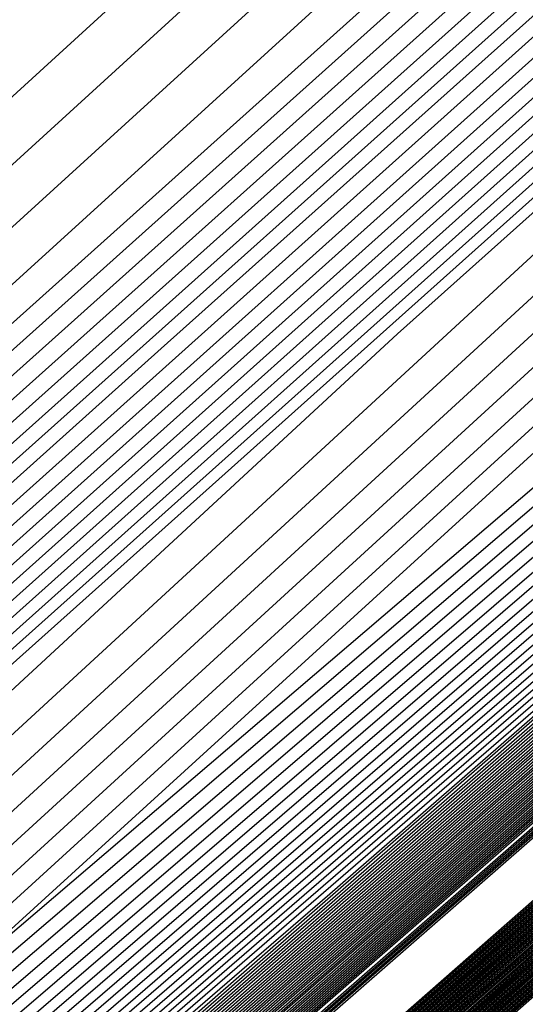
# Model space of a CAD drawing. Extents: x 3249832 to 3255657, y 13789405 to 13793316.
# Tile 901 of 1056: x 3253210.727 to 3253210.991, y 13791259.738 to 13791260.251. Entities that reach past the tile are written whole.
import ezdxf

# ---------------------------------------------------------------- set-up
doc = ezdxf.new("R2010")
doc.units = 0
doc.header["$LTSCALE"] = 100
doc.header["$MEASUREMENT"] = 0
for name, color, linetype in [('GRATIO_03231_CON', 1, 'CONTINUOUS'), ('GRATIO_0323_ICON', 1, 'CONTINUOUS'), ('TARGETS_EAST', 7, 'CONTINUOUS')]:
    doc.layers.add(name, color=color, linetype=linetype)

# ---------------------------------------------------------------- blocks, each defined once
blk = doc.blocks.new('Gratio_032316_contours')
at = {"layer": 'GRATIO_03231_CON', "color": 1, "linetype": 'Continuous', "flags": 128}
for points in [[(3253179.55027, 13791232.39503), (3253186.87441, 13791238.77001), (3253201.4775, 13791251.51898), (3253219.20823, 13791267.00714), (3253234.45763, 13791280.32933), (3253243.00028, 13791287.79153), (3253246.14511, 13791290.5444), (3253246.5846, 13791290.94974), (3253247.02187, 13791291.379), (3253250.20254, 13791294.24212), (3253258.88285, 13791301.95866), (3253274.44262, 13791315.73867), (3253292.7559, 13791331.95413), (3253308.32028, 13791345.76753)], [(3253180.16544, 13791232.93802), (3253187.28488, 13791239.13155), (3253201.72516, 13791251.73678), (3253219.33902, 13791267.12228), (3253234.51314, 13791280.37862), (3253243.01644, 13791287.80647), (3253246.14668, 13791290.54676), (3253246.58389, 13791290.95054), (3253247.01645, 13791291.37639), (3253250.16633, 13791294.21318), (3253258.7639, 13791301.85732), (3253274.17605, 13791315.50724), (3253292.31584, 13791331.56933), (3253307.73285, 13791345.25198)], [(3253180.78061, 13791233.481), (3253187.69534, 13791239.49309), (3253201.97282, 13791251.95458), (3253219.46981, 13791267.23741), (3253234.56866, 13791280.42791), (3253243.03259, 13791287.8214), (3253246.14825, 13791290.54912), (3253246.58317, 13791290.95133), (3253247.01103, 13791291.37378), (3253250.13013, 13791294.18424), (3253258.64495, 13791301.75599), (3253273.90947, 13791315.27582), (3253291.87577, 13791331.18453), (3253307.14542, 13791344.73643)], [(3253181.39578, 13791234.02399), (3253188.1058, 13791239.85463), (3253202.22048, 13791252.17237), (3253219.6006, 13791267.35254), (3253234.62418, 13791280.4772), (3253243.04874, 13791287.83633), (3253246.14982, 13791290.55149), (3253246.58246, 13791290.95213), (3253247.00561, 13791291.37117), (3253250.09393, 13791294.15529), (3253258.526, 13791301.65465), (3253273.6429, 13791315.0444), (3253291.4357, 13791330.79973), (3253306.55799, 13791344.22088)], [(3253182.62612, 13791235.10996), (3253188.92672, 13791240.5777), (3253202.71581, 13791252.60797), (3253219.86218, 13791267.58281), (3253234.73522, 13791280.57579), (3253243.08105, 13791287.8662), (3253246.15297, 13791290.55621), (3253246.58103, 13791290.95372), (3253246.99477, 13791291.36594), (3253250.02153, 13791294.09741), (3253258.2881, 13791301.45198), (3253273.10975, 13791314.58156), (3253290.55557, 13791330.03014), (3253305.38313, 13791343.18978)], [(3253183.24129, 13791235.65295), (3253189.33718, 13791240.93924), (3253202.96347, 13791252.82577), (3253219.99297, 13791267.69794), (3253234.79073, 13791280.62508), (3253243.0972, 13791287.88113), (3253246.15454, 13791290.55858), (3253246.58032, 13791290.95452), (3253246.98935, 13791291.36333), (3253249.98532, 13791294.06847), (3253258.16915, 13791301.35065), (3253272.84317, 13791314.35013), (3253290.11551, 13791329.64534), (3253304.7957, 13791342.67423)], [(3253189.74764, 13791241.30078), (3253203.21113, 13791253.04357), (3253220.12376, 13791267.81308), (3253234.84625, 13791280.67437), (3253243.11336, 13791287.89607), (3253246.15611, 13791290.56094), (3253246.57961, 13791290.95531), (3253246.98393, 13791291.36072), (3253249.94912, 13791294.03953), (3253258.05019, 13791301.24931), (3253272.5766, 13791314.11871), (3253289.67544, 13791329.26055), (3253304.20827, 13791342.15868)], [(3253190.1581, 13791241.66232), (3253203.45879, 13791253.26136), (3253220.25455, 13791267.92821), (3253234.90177, 13791280.72366), (3253243.12951, 13791287.911), (3253246.15768, 13791290.5633), (3253246.57889, 13791290.95611), (3253246.97851, 13791291.35811), (3253249.91292, 13791294.01058), (3253257.93124, 13791301.14798), (3253272.31002, 13791313.88729), (3253289.23538, 13791328.87575), (3253303.62084, 13791341.64313)], [(3253190.97902, 13791242.38539), (3253203.95411, 13791253.69696), (3253220.51613, 13791268.15847), (3253235.01281, 13791280.82224), (3253243.16182, 13791287.94087), (3253246.16082, 13791290.56803), (3253246.57747, 13791290.9577), (3253246.96767, 13791291.35288), (3253249.84051, 13791293.9527), (3253257.69334, 13791300.94531), (3253271.77687, 13791313.42445), (3253288.35525, 13791328.10615), (3253302.44598, 13791340.61203)], [(3253191.38948, 13791242.74693), (3253204.20177, 13791253.91476), (3253220.64692, 13791268.27361), (3253235.06832, 13791280.87154), (3253243.17797, 13791287.9558), (3253246.1624, 13791290.57039), (3253246.57675, 13791290.9585), (3253246.96225, 13791291.35027), (3253249.80431, 13791293.92376), (3253257.57439, 13791300.84397), (3253271.51029, 13791313.19303), (3253287.91518, 13791327.72135), (3253301.85855, 13791340.09648)], [(3253191.79994, 13791243.10847), (3253204.44943, 13791254.13256), (3253220.77772, 13791268.38874), (3253235.12384, 13791280.92083), (3253243.19412, 13791287.97073), (3253246.16397, 13791290.57276), (3253246.57604, 13791290.95929), (3253246.95683, 13791291.34766), (3253249.76811, 13791293.89481), (3253257.45544, 13791300.74264), (3253271.24372, 13791312.9616), (3253287.47511, 13791327.33655), (3253301.27112, 13791339.58093)], [(3253192.2104, 13791243.47001), (3253204.69709, 13791254.35035), (3253220.90851, 13791268.50387), (3253235.17936, 13791280.97012), (3253243.21028, 13791287.98567), (3253246.16554, 13791290.57512), (3253246.57533, 13791290.96009), (3253246.95142, 13791291.34505), (3253249.73191, 13791293.86587), (3253257.33649, 13791300.6413), (3253270.97714, 13791312.73018), (3253287.03505, 13791326.95176), (3253300.68369, 13791339.06538)], [(3253193.03132, 13791244.19308), (3253205.19242, 13791254.78595), (3253221.17009, 13791268.73414), (3253235.29039, 13791281.0687), (3253243.24258, 13791288.01553), (3253246.16868, 13791290.57985), (3253246.5739, 13791290.96168), (3253246.94058, 13791291.33982), (3253249.6595, 13791293.80799), (3253257.09858, 13791300.43863), (3253270.44399, 13791312.26734), (3253286.15492, 13791326.18216), (3253299.50883, 13791338.03428)], [(3253193.44178, 13791244.55462), (3253205.44008, 13791255.00375), (3253221.30088, 13791268.84927), (3253235.34591, 13791281.11799), (3253243.25874, 13791288.03047), (3253246.17025, 13791290.58221), (3253246.57319, 13791290.96248), (3253246.93516, 13791291.33721), (3253249.6233, 13791293.77904), (3253256.97963, 13791300.3373), (3253270.17741, 13791312.03592), (3253285.71485, 13791325.79737), (3253298.92139, 13791337.51873)], [(3253193.85224, 13791244.91616), (3253205.68774, 13791255.22155), (3253221.43167, 13791268.9644), (3253235.40143, 13791281.16728), (3253243.27489, 13791288.0454), (3253246.17182, 13791290.58457), (3253246.57247, 13791290.96327), (3253246.92974, 13791291.3346), (3253249.5871, 13791293.7501), (3253256.86068, 13791300.23596), (3253269.91084, 13791311.8045), (3253285.27479, 13791325.41257), (3253298.33396, 13791337.00318)], [(3253194.2627, 13791245.2777), (3253205.9354, 13791255.43934), (3253221.56246, 13791269.07954), (3253235.45695, 13791281.21658), (3253243.29104, 13791288.06033), (3253246.17339, 13791290.58694), (3253246.57176, 13791290.96407), (3253246.92432, 13791291.33198), (3253249.55089, 13791293.72116), (3253256.74173, 13791300.13463), (3253269.64426, 13791311.57307), (3253284.83472, 13791325.02777), (3253297.74653, 13791336.48763)], [(3253195.08362, 13791246.00077), (3253206.43072, 13791255.87494), (3253221.82404, 13791269.3098), (3253235.56798, 13791281.31516), (3253243.32335, 13791288.0902), (3253246.17654, 13791290.59166), (3253246.57033, 13791290.96566), (3253246.91348, 13791291.32676), (3253249.47849, 13791293.66327), (3253256.50383, 13791299.93196), (3253269.11111, 13791311.11023), (3253283.95459, 13791324.25817), (3253296.57167, 13791335.45653)], [(3253195.49408, 13791246.36231), (3253206.67838, 13791256.09274), (3253221.95483, 13791269.42494), (3253235.6235, 13791281.36445), (3253243.3395, 13791288.10513), (3253246.17811, 13791290.59402), (3253246.56962, 13791290.96646), (3253246.90806, 13791291.32415), (3253249.44229, 13791293.63433), (3253256.38488, 13791299.83062), (3253268.84454, 13791310.87881), (3253283.51452, 13791323.87338), (3253295.98424, 13791334.94098)], [(3253195.90454, 13791246.72385), (3253206.92604, 13791256.31054), (3253222.08562, 13791269.54007), (3253235.67902, 13791281.41374), (3253243.35566, 13791288.12007), (3253246.17968, 13791290.59639), (3253246.56891, 13791290.96725), (3253246.90264, 13791291.32154), (3253249.40609, 13791293.60539), (3253256.26593, 13791299.72929), (3253268.57796, 13791310.64739), (3253283.07446, 13791323.48858), (3253295.39681, 13791334.42543)], [(3253196.31501, 13791247.08539), (3253207.1737, 13791256.52833), (3253222.21641, 13791269.6552), (3253235.73454, 13791281.46303), (3253243.37181, 13791288.135), (3253246.18125, 13791290.59875), (3253246.56819, 13791290.96805), (3253246.89722, 13791291.31892), (3253249.36988, 13791293.57645), (3253256.14697, 13791299.62795), (3253268.31138, 13791310.41597), (3253282.63439, 13791323.10378), (3253294.80938, 13791333.90988)], [(3253197.13593, 13791247.80846), (3253207.66903, 13791256.96393), (3253222.47799, 13791269.88547), (3253235.84557, 13791281.56162), (3253243.40412, 13791288.16487), (3253246.18439, 13791290.60348), (3253246.56677, 13791290.96964), (3253246.88638, 13791291.3137), (3253249.29748, 13791293.51856), (3253255.90907, 13791299.42528), (3253267.77823, 13791309.95312), (3253281.75426, 13791322.33419), (3253293.63452, 13791332.87878)], [(3253197.54639, 13791248.17), (3253207.91669, 13791257.18173), (3253222.60878, 13791270.0006), (3253235.90109, 13791281.61091), (3253243.42027, 13791288.1798), (3253246.18596, 13791290.60584), (3253246.56605, 13791290.97044), (3253246.88096, 13791291.31109), (3253249.26128, 13791293.48962), (3253255.79012, 13791299.32395), (3253267.51166, 13791309.7217), (3253281.31419, 13791321.94939), (3253293.04709, 13791332.36323), (3253299.24948, 13791337.92415)], [(3253197.95685, 13791248.53154), (3253208.16435, 13791257.39953), (3253222.73957, 13791270.11573), (3253235.95661, 13791281.6602), (3253243.43643, 13791288.19473), (3253246.18754, 13791290.6082), (3253246.56534, 13791290.97123), (3253246.87554, 13791291.30847), (3253249.22507, 13791293.46068), (3253255.67117, 13791299.22261), (3253267.24508, 13791309.49028), (3253280.87413, 13791321.56459), (3253292.45966, 13791331.84768), (3253298.58416, 13791337.33876)], [(3253198.36731, 13791248.89308), (3253208.41201, 13791257.61732), (3253222.87037, 13791270.23087), (3253236.01213, 13791281.70949), (3253243.45258, 13791288.20967), (3253246.18911, 13791290.61057), (3253246.56463, 13791290.97203), (3253246.87012, 13791291.30586), (3253249.18887, 13791293.43173), (3253255.55222, 13791299.12128), (3253266.9785, 13791309.25886), (3253280.43407, 13791321.17979), (3253291.87223, 13791331.33213), (3253297.91884, 13791336.75338)], [(3253199.18823, 13791249.61615), (3253208.90733, 13791258.05292), (3253223.13195, 13791270.46113), (3253236.12316, 13791281.80807), (3253243.48489, 13791288.23953), (3253246.19225, 13791290.61529), (3253246.5632, 13791290.97362), (3253246.85928, 13791291.30064), (3253249.11647, 13791293.37385), (3253255.31432, 13791298.91861), (3253266.44535, 13791308.79601), (3253279.55394, 13791320.4102), (3253290.69737, 13791330.30103), (3253296.5882, 13791335.58261)], [(3253296.5599, 13791335.66587), (3253290.6012, 13791330.53597), (3253279.36346, 13791320.75917), (3253266.14871, 13791309.22624), (3253254.92163, 13791299.40902), (3253254.92163, 13791299.40903), (3253248.65441, 13791293.91375), (3253246.34916, 13791291.88397), (3253246.0155, 13791291.59761), (3253245.79411, 13791291.43804), (3253244.34991, 13791290.21048), (3253240.47889, 13791286.82562), (3253233.5827, 13791280.7338), (3253225.48551, 13791273.54393), (3253218.61718, 13791267.40458), (3253214.61676, 13791263.76863), (3253211.96021, 13791261.30613), (3253208.3327, 13791257.99143), (3253202.5569, 13791252.79662), (3253198.00539, 13791248.68464)], [(3253199.59869, 13791249.97769), (3253209.15499, 13791258.27072), (3253223.26274, 13791270.57626), (3253236.17868, 13791281.85736), (3253243.50104, 13791288.25447), (3253246.19382, 13791290.61766), (3253246.56249, 13791290.97442), (3253246.85386, 13791291.29803), (3253249.08026, 13791293.34491), (3253255.19536, 13791298.81727), (3253266.17878, 13791308.56459), (3253279.11387, 13791320.0254), (3253290.10994, 13791329.78548), (3253295.92288, 13791334.99723)], [(3253295.89496, 13791335.07939), (3253290.01504, 13791330.01731), (3253278.92589, 13791320.36978), (3253265.8859, 13791308.9893), (3253254.80734, 13791299.30179), (3253254.80734, 13791299.30179), (3253248.62314, 13791293.87896), (3253246.34863, 13791291.87568), (3253246.01981, 13791291.5926), (3253245.80618, 13791291.43822), (3253244.41135, 13791290.25247), (3253240.67251, 13791286.98316), (3253234.01176, 13791281.09932), (3253226.19103, 13791274.15492), (3253219.55719, 13791268.22518), (3253215.68228, 13791264.70352), (3253213.03896, 13791262.25615), (3253209.32502, 13791258.8675), (3253203.38128, 13791253.52494), (3253198.62056, 13791249.22763)], [(3253200.00915, 13791250.33923), (3253209.40265, 13791258.48852), (3253223.39353, 13791270.6914), (3253236.2342, 13791281.90666), (3253243.51719, 13791288.2694), (3253246.19539, 13791290.62002), (3253246.56177, 13791290.97521), (3253246.84844, 13791291.29541), (3253249.04406, 13791293.31596), (3253255.07641, 13791298.71594), (3253265.9122, 13791308.33317), (3253278.6738, 13791319.6406), (3253289.52251, 13791329.26993), (3253295.25756, 13791334.41184)], [(3253295.23001, 13791334.4929), (3253289.42888, 13791329.49866), (3253278.48833, 13791319.98039), (3253265.62309, 13791308.75236), (3253254.69306, 13791299.19455), (3253254.69306, 13791299.19455), (3253248.59186, 13791293.84417), (3253246.34811, 13791291.86739), (3253246.02412, 13791291.58759), (3253245.81824, 13791291.43839), (3253244.4728, 13791290.29446), (3253240.86613, 13791287.1407), (3253234.44083, 13791281.46484), (3253226.89654, 13791274.76592), (3253220.4972, 13791269.04579), (3253216.7478, 13791265.63841), (3253214.1177, 13791263.20617), (3253210.31733, 13791259.74356), (3253204.20565, 13791254.25325), (3253199.23573, 13791249.77062)], [(3253200.41961, 13791250.70077), (3253209.65031, 13791258.70631), (3253223.52432, 13791270.80653), (3253236.28972, 13791281.95595), (3253243.53335, 13791288.28434), (3253246.19696, 13791290.62238), (3253246.56106, 13791290.97601), (3253246.84302, 13791291.2928), (3253249.00786, 13791293.28702), (3253254.95746, 13791298.6146), (3253265.64563, 13791308.10175), (3253278.23374, 13791319.25581), (3253288.93508, 13791328.75438), (3253294.59224, 13791333.82646)], [(3253294.56507, 13791333.90642), (3253288.84272, 13791328.98), (3253278.05076, 13791319.591), (3253265.36028, 13791308.51542), (3253254.57877, 13791299.08731), (3253254.57877, 13791299.08731), (3253248.56059, 13791293.80939), (3253246.34758, 13791291.8591), (3253246.02843, 13791291.58257), (3253245.83031, 13791291.43857), (3253244.53425, 13791290.33645), (3253241.05975, 13791287.29824), (3253234.86989, 13791281.83037), (3253227.60205, 13791275.37691), (3253221.43721, 13791269.86639), (3253217.81332, 13791266.5733), (3253215.19645, 13791264.15619), (3253211.30965, 13791260.61962), (3253205.03003, 13791254.98156), (3253199.8509, 13791250.3136)], [(3253201.24053, 13791251.42384), (3253210.14563, 13791259.14191), (3253223.7859, 13791271.0368), (3253236.40075, 13791282.05453), (3253243.56565, 13791288.3142), (3253246.20011, 13791290.62711), (3253246.55963, 13791290.9776), (3253246.83219, 13791291.28758), (3253248.93546, 13791293.22914), (3253254.71956, 13791298.41193), (3253265.11248, 13791307.63891), (3253277.35361, 13791318.48621), (3253287.76022, 13791327.72328), (3253293.2616, 13791332.65569)], [(3253293.23517, 13791332.73345), (3253287.67041, 13791327.94269), (3253277.17563, 13791318.81222), (3253264.83466, 13791308.04155), (3253254.35019, 13791298.87283), (3253254.35019, 13791298.87283), (3253248.49805, 13791293.73981), (3253246.34653, 13791291.84252), (3253246.03705, 13791291.57255), (3253245.85444, 13791291.43892), (3253244.65714, 13791290.42044), (3253241.44699, 13791287.61333), (3253235.72802, 13791282.56142), (3253229.01308, 13791276.59891), (3253223.31722, 13791271.50759), (3253219.94436, 13791268.44307), (3253217.35394, 13791266.05623), (3253213.29428, 13791262.37175), (3253206.67878, 13791256.43818), (3253201.08124, 13791251.39958)], [(3253201.65099, 13791251.78538), (3253210.3933, 13791259.35971), (3253223.91669, 13791271.15193), (3253236.45627, 13791282.10382), (3253243.58181, 13791288.32914), (3253246.20168, 13791290.62947), (3253246.55892, 13791290.9784), (3253246.82677, 13791291.28496), (3253248.89925, 13791293.20019), (3253254.60061, 13791298.3106), (3253264.8459, 13791307.40749), (3253276.91354, 13791318.10141), (3253287.17279, 13791327.20773)], [(3253287.08425, 13791327.42403), (3253276.73806, 13791318.42283), (3253264.57185, 13791307.80461), (3253254.2359, 13791298.76559), (3253254.2359, 13791298.76559), (3253248.46678, 13791293.70503), (3253246.346, 13791291.83423), (3253246.04136, 13791291.56753), (3253245.86651, 13791291.4391), (3253244.71859, 13791290.46243), (3253241.64061, 13791287.77087), (3253236.15708, 13791282.92694), (3253229.71859, 13791277.2099), (3253224.25723, 13791272.32819), (3253221.00988, 13791269.37796), (3253218.43269, 13791267.00625), (3253214.2866, 13791263.24781), (3253207.50316, 13791257.1665), (3253201.69641, 13791251.94257)], [(3253215.27891, 13791264.12388), (3253208.32754, 13791257.89481), (3253202.31158, 13791252.48555), (3253202.06145, 13791252.14692), (3253210.64096, 13791259.57751), (3253224.04748, 13791271.26706)], [(3253216.27123, 13791264.99994), (3253209.15191, 13791258.62312), (3253202.92675, 13791253.02854), (3253202.47191, 13791252.50846), (3253210.88862, 13791259.7953), (3253224.17827, 13791271.38219)], [(3253218.25586, 13791266.75207), (3253210.80067, 13791260.07975), (3253204.15709, 13791254.11451), (3253203.29283, 13791253.23153), (3253211.38394, 13791260.2309), (3253224.43985, 13791271.61246)], [(3253219.24818, 13791267.62813), (3253211.62504, 13791260.80806), (3253204.77226, 13791254.6575), (3253203.70329, 13791253.59307), (3253211.6316, 13791260.4487), (3253224.57064, 13791271.72759)], [(3253220.24049, 13791268.50419), (3253212.44942, 13791261.53637), (3253205.38743, 13791255.20049), (3253204.11375, 13791253.95461), (3253211.87926, 13791260.6665), (3253224.70143, 13791271.84272)], [(3253221.23281, 13791269.38026), (3253213.2738, 13791262.26468), (3253206.0026, 13791255.74348), (3253204.52421, 13791254.31615), (3253212.12692, 13791260.88429), (3253224.83222, 13791271.95786)], [(3253223.21744, 13791271.13238), (3253214.92255, 13791263.72131), (3253207.23294, 13791256.82945), (3253205.34514, 13791255.03922), (3253212.62225, 13791261.31989), (3253225.0938, 13791272.18812)], [(3253215.74693, 13791264.44962), (3253207.84811, 13791257.37244), (3253205.7556, 13791255.40076), (3253212.86991, 13791261.53769), (3253225.22459, 13791272.30326)], [(3253216.57131, 13791265.17793), (3253208.46329, 13791257.91542), (3253206.16606, 13791255.7623), (3253213.11757, 13791261.75549), (3253225.35538, 13791272.41839)], [(3253217.39568, 13791265.90624), (3253209.07846, 13791258.45841), (3253206.57652, 13791256.12384), (3253213.36523, 13791261.97329), (3253225.48617, 13791272.53352)], [(3253219.04444, 13791267.36287), (3253210.3088, 13791259.54439), (3253207.39744, 13791256.84691), (3253213.86055, 13791262.40888), (3253225.74775, 13791272.76379)], [(3253219.86882, 13791268.09118), (3253210.92397, 13791260.08737), (3253207.8079, 13791257.20845), (3253214.10821, 13791262.62668), (3253225.87854, 13791272.87892)], [(3253220.69319, 13791268.81949), (3253211.53914, 13791260.63036), (3253208.21836, 13791257.56999), (3253214.35587, 13791262.84448), (3253226.00933, 13791272.99405)], [(3253221.51757, 13791269.54781), (3253212.15431, 13791261.17335), (3253208.62882, 13791257.93153), (3253214.60353, 13791263.06227), (3253226.14013, 13791273.10919)], [(3253223.16632, 13791271.00443), (3253213.38465, 13791262.25932), (3253209.44974, 13791258.6546), (3253215.09886, 13791263.49787), (3253226.40171, 13791273.33945)], [(3253223.9907, 13791271.73274), (3253213.99982, 13791262.80231), (3253209.8602, 13791259.01614), (3253215.34652, 13791263.71567), (3253226.5325, 13791273.45458)], [(3253224.81508, 13791272.46105), (3253214.61499, 13791263.3453), (3253210.27066, 13791259.37768), (3253215.59418, 13791263.93347)], [(3253215.23016, 13791263.88828), (3253210.68112, 13791259.73922), (3253215.84184, 13791264.15127)]]:
    blk.add_lwpolyline(points, dxfattribs=at)
at = {"layer": 'GRATIO_03231_CON', "color": 5, "linetype": 'Continuous', "flags": 128}
for points in [[(3253178.31993, 13791231.30905), (3253186.05349, 13791238.04694), (3253200.98218, 13791251.08338), (3253218.94665, 13791266.77688), (3253234.34659, 13791280.23075), (3253242.96798, 13791287.76167), (3253246.14197, 13791290.53967), (3253246.58603, 13791290.94815), (3253247.02107, 13791291.37394), (3253250.18182, 13791294.2177), (3253258.80647, 13791301.88356), (3253274.26937, 13791315.56557), (3253292.48955, 13791331.61762), (3253308.02221, 13791345.18354)], [(3253177.70476, 13791230.76607), (3253185.64303, 13791237.6854), (3253200.73452, 13791250.86558), (3253218.81586, 13791266.66175), (3253234.29107, 13791280.18146), (3253242.95182, 13791287.74673), (3253246.1404, 13791290.53731), (3253246.58674, 13791290.94735), (3253247.01436, 13791291.36584), (3253250.12102, 13791294.16091), (3253258.59804, 13791301.69555), (3253273.79626, 13791315.14336), (3253291.70456, 13791330.92064), (3253306.97134, 13791344.25434)], [(3253177.08958, 13791230.22308), (3253185.23257, 13791237.32386), (3253200.48686, 13791250.64779), (3253218.68507, 13791266.54661), (3253234.23556, 13791280.13216), (3253242.93567, 13791287.7318), (3253246.13883, 13791290.53495), (3253246.58745, 13791290.94656), (3253247.00766, 13791291.35773), (3253250.06022, 13791294.10413), (3253258.38961, 13791301.50754), (3253273.32314, 13791314.72115), (3253290.91956, 13791330.22366), (3253305.92046, 13791343.32515)], [(3253176.47441, 13791229.68009), (3253184.82211, 13791236.96232), (3253200.23919, 13791250.42999), (3253218.55428, 13791266.43148), (3253234.18004, 13791280.08287), (3253242.91952, 13791287.71687), (3253246.13725, 13791290.53258), (3253246.58817, 13791290.94576), (3253247.00095, 13791291.34963), (3253249.99942, 13791294.04734), (3253258.18118, 13791301.31953), (3253272.85003, 13791314.29894), (3253290.13456, 13791329.52668), (3253304.86958, 13791342.39595)], [(3253175.24407, 13791228.59412), (3253184.00119, 13791236.23925), (3253199.74387, 13791249.99439), (3253218.2927, 13791266.20121), (3253234.069, 13791279.98429), (3253242.88721, 13791287.687), (3253246.13411, 13791290.52786), (3253246.58959, 13791290.94417), (3253246.98754, 13791291.33342), (3253249.87782, 13791293.93376), (3253257.76432, 13791300.94351), (3253271.9038, 13791313.45451), (3253288.56457, 13791328.13272), (3253302.76783, 13791340.53756)], [(3253196.57706, 13791247.03615), (3253203.47105, 13791253.1938), (3253218.75951, 13791266.60126), (3253234.06971, 13791279.98413), (3253242.88772, 13791287.68662), (3253246.13462, 13791290.52731), (3253246.59031, 13791290.94338), (3253246.98083, 13791291.32532), (3253249.81702, 13791293.87697), (3253257.55589, 13791300.7555), (3253271.43068, 13791313.0323), (3253287.77957, 13791327.43574), (3253301.71695, 13791339.60837)], [(3253196.71057, 13791247.15254), (3253203.58621, 13791253.29381), (3253218.83398, 13791266.66558), (3253234.10345, 13791280.01283), (3253242.89801, 13791287.6948), (3253246.13636, 13791290.52784), (3253246.59102, 13791290.94258), (3253246.97413, 13791291.31721), (3253249.75622, 13791293.82018), (3253257.34746, 13791300.56749), (3253270.95757, 13791312.61009), (3253286.99457, 13791326.73875), (3253300.66608, 13791338.67918)], [(3253196.84408, 13791247.26894), (3253203.70137, 13791253.39382), (3253218.90845, 13791266.7299), (3253234.13718, 13791280.04153), (3253242.9083, 13791287.70297), (3253246.13809, 13791290.52836), (3253246.59174, 13791290.94178), (3253246.96742, 13791291.30911), (3253249.69542, 13791293.76339), (3253257.13903, 13791300.37948), (3253270.48445, 13791312.18788), (3253286.20957, 13791326.04177), (3253299.6152, 13791337.74998)], [(3253197.11109, 13791247.50174), (3253203.93169, 13791253.59384), (3253219.0574, 13791266.85855), (3253234.20465, 13791280.09892), (3253242.92888, 13791287.71932), (3253246.14156, 13791290.52941), (3253246.59316, 13791290.94019), (3253246.95401, 13791291.2929), (3253249.57383, 13791293.64981), (3253256.72217, 13791300.00346), (3253269.53822, 13791311.34346), (3253284.63958, 13791324.64781), (3253297.51345, 13791335.89159)], [(3253197.2446, 13791247.61813), (3253204.04685, 13791253.69384), (3253219.13187, 13791266.92287), (3253234.23839, 13791280.12762), (3253242.93918, 13791287.72749), (3253246.1433, 13791290.52994), (3253246.59388, 13791290.9394), (3253246.9473, 13791291.28479), (3253249.51303, 13791293.59302), (3253256.51374, 13791299.81545), (3253269.06511, 13791310.92125), (3253283.85458, 13791323.95083), (3253296.46257, 13791334.9624)], [(3253197.37811, 13791247.73453), (3253204.16201, 13791253.79385), (3253219.20635, 13791266.98719), (3253234.27212, 13791280.15631), (3253242.94947, 13791287.73567), (3253246.14503, 13791290.53046), (3253246.59459, 13791290.9386), (3253246.9406, 13791291.27669), (3253249.45223, 13791293.53623), (3253256.30531, 13791299.62744), (3253268.59199, 13791310.49904), (3253283.06958, 13791323.25385), (3253295.41169, 13791334.0332)], [(3253197.51162, 13791247.85093), (3253204.27717, 13791253.89386), (3253219.28082, 13791267.05151), (3253234.30586, 13791280.18501), (3253242.95976, 13791287.74384), (3253246.14676, 13791290.53099), (3253246.5953, 13791290.9378), (3253246.93389, 13791291.26859), (3253249.39143, 13791293.47944), (3253256.09688, 13791299.43942), (3253268.11888, 13791310.07683), (3253282.28459, 13791322.55687), (3253294.36082, 13791333.10401)], [(3253197.77863, 13791248.08372), (3253204.50749, 13791254.09388), (3253219.42977, 13791267.18016), (3253234.37333, 13791280.2424), (3253242.98034, 13791287.76019), (3253246.15023, 13791290.53204), (3253246.59673, 13791290.93621), (3253246.92048, 13791291.25238), (3253249.26983, 13791293.36586), (3253255.68002, 13791299.0634), (3253267.17265, 13791309.2324), (3253280.71459, 13791321.16291), (3253292.25906, 13791331.24562), (3253298.86322, 13791336.86351)], [(3253197.91214, 13791248.20012), (3253204.62265, 13791254.19388), (3253219.50424, 13791267.24448), (3253234.40706, 13791280.2711), (3253242.99064, 13791287.76837), (3253246.15197, 13791290.53257), (3253246.59744, 13791290.93542), (3253246.91378, 13791291.24427), (3253249.20903, 13791293.30907), (3253255.47159, 13791298.87539), (3253266.69953, 13791308.81019), (3253279.9296, 13791320.46593), (3253291.20819, 13791330.31643), (3253297.66843, 13791335.81202)], [(3253198.04565, 13791248.31651), (3253204.73781, 13791254.29389), (3253219.57872, 13791267.3088), (3253234.4408, 13791280.2998), (3253243.00093, 13791287.77654), (3253246.1537, 13791290.53309), (3253246.59816, 13791290.93462), (3253246.90707, 13791291.23617), (3253249.14823, 13791293.25228), (3253255.26316, 13791298.68738), (3253266.22642, 13791308.38798), (3253279.1446, 13791319.76895), (3253290.15731, 13791329.38723), (3253296.47364, 13791334.76054)], [(3253198.17916, 13791248.43291), (3253204.85297, 13791254.3939), (3253219.65319, 13791267.37312), (3253234.47453, 13791280.32849), (3253243.01122, 13791287.78471), (3253246.15544, 13791290.53362), (3253246.59887, 13791290.93382), (3253246.90036, 13791291.22806), (3253249.08743, 13791293.19549), (3253255.05473, 13791298.49937), (3253265.7533, 13791307.96577), (3253278.3596, 13791319.07197), (3253289.10643, 13791328.45804), (3253295.27885, 13791333.70905)], [(3253198.44617, 13791248.6657), (3253205.08329, 13791254.59392), (3253219.80214, 13791267.50177), (3253234.542, 13791280.38589), (3253243.0318, 13791287.80106), (3253246.15891, 13791290.53467), (3253246.6003, 13791290.93223), (3253246.88695, 13791291.21186), (3253248.96583, 13791293.08191), (3253254.63787, 13791298.12335), (3253264.80707, 13791307.12135), (3253276.7896, 13791317.678), (3253287.00468, 13791326.59965), (3253292.88927, 13791331.60608), (3253295.95133, 13791334.07094)], [(3253198.57968, 13791248.7821), (3253205.19845, 13791254.69392), (3253219.87661, 13791267.56609), (3253234.57574, 13791280.41459), (3253243.04209, 13791287.80924), (3253246.16064, 13791290.53519), (3253246.60101, 13791290.93144), (3253246.88025, 13791291.20375), (3253248.90503, 13791293.02512), (3253254.42944, 13791297.93534), (3253264.33396, 13791306.69914), (3253276.00461, 13791316.98102), (3253285.9538, 13791325.67045), (3253291.69448, 13791330.55459), (3253294.7416, 13791333.01142)], [(3253198.71319, 13791248.8985), (3253205.31361, 13791254.79393), (3253219.95108, 13791267.63041), (3253234.60947, 13791280.44328), (3253243.05239, 13791287.81741), (3253246.16237, 13791290.53572), (3253246.60172, 13791290.93064), (3253246.87354, 13791291.19565), (3253248.84423, 13791292.96834), (3253254.22101, 13791297.74733), (3253263.86084, 13791306.27693), (3253275.21961, 13791316.28404), (3253284.90293, 13791324.74126), (3253290.49969, 13791329.50311), (3253293.53187, 13791331.9519)], [(3253198.8467, 13791249.0149), (3253205.42877, 13791254.89394), (3253220.02556, 13791267.69473), (3253234.64321, 13791280.47198), (3253243.06268, 13791287.82558), (3253246.16411, 13791290.53624), (3253246.60244, 13791290.92984), (3253246.86684, 13791291.18754), (3253248.78343, 13791292.91155), (3253254.01258, 13791297.55932), (3253263.38773, 13791305.85472), (3253274.43461, 13791315.58706), (3253283.85205, 13791323.81207), (3253289.3049, 13791328.45162), (3253292.32214, 13791330.89237), (3253295.39879, 13791333.38715)], [(3253199.11371, 13791249.24769), (3253205.65909, 13791255.09396), (3253220.17451, 13791267.82338), (3253234.71068, 13791280.52937), (3253243.08326, 13791287.84193), (3253246.16758, 13791290.53729), (3253246.60386, 13791290.92825), (3253246.85342, 13791291.17133), (3253248.66183, 13791292.79797), (3253253.59572, 13791297.1833), (3253262.4415, 13791305.01029), (3253272.86462, 13791314.1931), (3253281.7503, 13791321.95368), (3253286.91532, 13791326.34865), (3253289.90268, 13791328.77333), (3253293.18693, 13791331.45768)], [(3253199.24722, 13791249.36409), (3253205.77425, 13791255.19397), (3253220.24898, 13791267.8877), (3253234.74441, 13791280.55807), (3253243.09355, 13791287.85011), (3253246.16931, 13791290.53782), (3253246.60458, 13791290.92746), (3253246.84672, 13791291.16323), (3253248.60103, 13791292.74118), (3253253.38729, 13791296.99529), (3253261.96839, 13791304.58808), (3253272.07962, 13791313.49612), (3253280.69942, 13791321.02448), (3253285.72053, 13791325.29717), (3253288.69295, 13791327.71381), (3253292.081, 13791330.49295), (3253297.61917, 13791335.1971)], [(3253199.38073, 13791249.48048), (3253205.88941, 13791255.29397), (3253220.32345, 13791267.95202), (3253234.77815, 13791280.58677), (3253243.10385, 13791287.85828), (3253246.17105, 13791290.53834), (3253246.60529, 13791290.92666), (3253246.84001, 13791291.15513), (3253248.54023, 13791292.68439), (3253253.17886, 13791296.80728), (3253261.49527, 13791304.16587), (3253271.29462, 13791312.79914), (3253279.64854, 13791320.09529), (3253284.52574, 13791324.24568), (3253287.48322, 13791326.65429), (3253290.97507, 13791329.52822), (3253296.71525, 13791334.41022)], [(3253199.51424, 13791249.59688), (3253206.00457, 13791255.39398), (3253220.39793, 13791268.01634), (3253234.81188, 13791280.61546), (3253243.11414, 13791287.86646), (3253246.17278, 13791290.53887), (3253246.606, 13791290.92586), (3253246.83331, 13791291.14702), (3253248.47943, 13791292.6276), (3253252.97044, 13791296.61927), (3253261.02215, 13791303.74366), (3253270.50962, 13791312.10216), (3253278.59767, 13791319.16609), (3253283.33095, 13791323.1942), (3253286.27349, 13791325.59476), (3253289.86914, 13791328.56348), (3253295.81132, 13791333.62334)], [(3253199.78125, 13791249.82967), (3253206.23489, 13791255.594), (3253220.54687, 13791268.14499), (3253234.87935, 13791280.67286), (3253243.13472, 13791287.8828), (3253246.17625, 13791290.53992), (3253246.60743, 13791290.92427), (3253246.8199, 13791291.13081), (3253248.35784, 13791292.51402), (3253252.55358, 13791296.24325), (3253260.07593, 13791302.89924), (3253268.93963, 13791310.70819), (3253276.49591, 13791317.3077), (3253280.94137, 13791321.09123), (3253283.85403, 13791323.47572), (3253287.65728, 13791326.63402), (3253294.00347, 13791332.04958)], [(3253199.91476, 13791249.94607), (3253206.35005, 13791255.69401), (3253220.62135, 13791268.20931), (3253234.91309, 13791280.70156), (3253243.14501, 13791287.89098), (3253246.17798, 13791290.54045), (3253246.60814, 13791290.92348), (3253246.81319, 13791291.12271), (3253248.29704, 13791292.45723), (3253252.34515, 13791296.05524), (3253259.60281, 13791302.47703), (3253268.15463, 13791310.01121), (3253275.44504, 13791316.37851), (3253279.74658, 13791320.03974), (3253282.6443, 13791322.4162), (3253286.55135, 13791325.66929), (3253293.09954, 13791331.2627), (3253300.79521, 13791337.86923)], [(3253200.04827, 13791250.06247), (3253206.46521, 13791255.79401), (3253220.69582, 13791268.27363), (3253234.94682, 13791280.73025), (3253243.15531, 13791287.89915), (3253246.17972, 13791290.54097), (3253246.60886, 13791290.92268), (3253246.80649, 13791291.1146), (3253248.23624, 13791292.40044), (3253252.13672, 13791295.86723), (3253259.1297, 13791302.05482), (3253267.36963, 13791309.31423), (3253274.39416, 13791315.44932), (3253278.55179, 13791318.98826), (3253281.43456, 13791321.35667), (3253285.44542, 13791324.70455), (3253292.19561, 13791330.47582), (3253300.12972, 13791337.29016)], [(3253200.18178, 13791250.17887), (3253206.58037, 13791255.89402), (3253220.77029, 13791268.33795), (3253234.98056, 13791280.75895), (3253243.1656, 13791287.90733), (3253246.18145, 13791290.5415), (3253246.60957, 13791290.92188), (3253246.79978, 13791291.1065), (3253248.17544, 13791292.34365), (3253251.92829, 13791295.67922), (3253258.65658, 13791301.63261), (3253266.58464, 13791308.61725), (3253273.34328, 13791314.52012), (3253277.357, 13791317.93677), (3253280.22483, 13791320.29715), (3253284.33949, 13791323.73982), (3253291.29169, 13791329.68894), (3253299.46423, 13791336.71108)], [(3253200.44879, 13791250.41166), (3253206.81069, 13791256.09404), (3253220.91924, 13791268.4666), (3253235.04803, 13791280.81634), (3253243.18618, 13791287.92368), (3253246.18492, 13791290.54255), (3253246.611, 13791290.92029), (3253246.78637, 13791291.09029), (3253248.05384, 13791292.23007), (3253251.51143, 13791295.3032), (3253257.71035, 13791300.78818), (3253265.01464, 13791307.22329), (3253271.24153, 13791312.66173), (3253274.96742, 13791315.8338), (3253277.80537, 13791318.17811), (3253282.12763, 13791321.81036), (3253289.48383, 13791328.11518), (3253298.13324, 13791335.55292)], [(3253200.5823, 13791250.52806), (3253206.92586, 13791256.19405), (3253220.99372, 13791268.53092), (3253235.08176, 13791280.84504), (3253243.19647, 13791287.93185), (3253246.18666, 13791290.54307), (3253246.61171, 13791290.9195), (3253246.77966, 13791291.08219), (3253247.99304, 13791292.17328), (3253251.303, 13791295.11519), (3253257.23724, 13791300.36597), (3253264.22964, 13791306.52631), (3253270.19065, 13791311.73254), (3253273.77263, 13791314.78231), (3253276.59564, 13791317.11859), (3253281.0217, 13791320.84562), (3253288.57991, 13791327.3283), (3253297.46775, 13791334.97385)], [(3253200.71581, 13791250.64445), (3253207.04102, 13791256.29406), (3253221.06819, 13791268.59524), (3253235.1155, 13791280.87374), (3253243.20676, 13791287.94002), (3253246.18839, 13791290.5436), (3253246.61242, 13791290.9187), (3253246.77296, 13791291.07408), (3253247.93224, 13791292.11649), (3253251.09457, 13791294.92718), (3253256.76412, 13791299.94376), (3253263.44465, 13791305.82933), (3253269.13978, 13791310.80334), (3253272.57784, 13791313.73083), (3253275.38591, 13791316.05906), (3253279.91577, 13791319.88089), (3253287.67598, 13791326.54142), (3253296.80226, 13791334.39477)], [(3253200.84932, 13791250.76085), (3253207.15618, 13791256.39406), (3253221.14266, 13791268.65956), (3253235.14923, 13791280.90243), (3253243.21706, 13791287.9482), (3253246.19012, 13791290.54412), (3253246.61314, 13791290.9179), (3253246.76625, 13791291.06598), (3253247.87144, 13791292.0597), (3253250.88614, 13791294.73917), (3253256.29101, 13791299.52155), (3253262.65965, 13791305.13235), (3253268.0889, 13791309.87415), (3253271.38305, 13791312.67934), (3253274.17618, 13791314.99954), (3253278.80984, 13791318.91616), (3253286.77206, 13791325.75454), (3253296.13677, 13791333.81569)], [(3253201.11633, 13791250.99365), (3253207.3865, 13791256.59408), (3253221.29161, 13791268.78821), (3253235.2167, 13791280.95983), (3253243.23764, 13791287.96455), (3253246.19359, 13791290.54517), (3253246.61456, 13791290.91631), (3253246.75284, 13791291.04977), (3253247.74984, 13791291.94612), (3253250.46928, 13791294.36315), (3253255.34478, 13791298.67713), (3253261.08965, 13791303.73839), (3253265.98715, 13791308.01576), (3253268.99347, 13791310.57637), (3253271.75672, 13791312.8805), (3253276.59798, 13791316.9867), (3253284.9642, 13791324.18078), (3253294.80578, 13791332.65754)], [(3253201.24984, 13791251.11004), (3253207.50166, 13791256.69409), (3253221.36608, 13791268.85253), (3253235.25044, 13791280.98852), (3253243.24793, 13791287.97272), (3253246.19533, 13791290.5457), (3253246.61528, 13791290.91552), (3253246.74613, 13791291.04167), (3253247.68904, 13791291.88933), (3253250.26085, 13791294.17514), (3253254.87166, 13791298.25492), (3253260.30466, 13791303.04141), (3253264.93627, 13791307.08657), (3253267.79868, 13791309.52489), (3253270.54699, 13791311.82097), (3253275.49205, 13791316.02196), (3253284.06028, 13791323.3939), (3253294.14029, 13791332.07846)], [(3253201.38335, 13791251.22644), (3253207.61682, 13791256.7941), (3253221.44056, 13791268.91685), (3253235.28417, 13791281.01722), (3253243.25822, 13791287.9809), (3253246.19706, 13791290.54622), (3253246.61599, 13791290.91472), (3253246.73943, 13791291.03356), (3253247.62824, 13791291.83254), (3253250.05242, 13791293.98713), (3253254.39855, 13791297.83271), (3253259.51966, 13791302.34443), (3253263.88539, 13791306.15737), (3253266.60389, 13791308.4734), (3253269.33726, 13791310.76145), (3253274.38613, 13791315.05723), (3253283.15635, 13791322.60702), (3253293.4748, 13791331.49938)], [(3253201.51686, 13791251.34284), (3253207.73198, 13791256.8941), (3253221.51503, 13791268.98117), (3253235.31791, 13791281.04592), (3253243.26852, 13791287.98907), (3253246.1988, 13791290.54675), (3253246.6167, 13791290.91393), (3253246.73272, 13791291.02546), (3253247.56744, 13791291.77576), (3253249.84399, 13791293.79912), (3253253.92543, 13791297.41049), (3253258.73466, 13791301.64744), (3253262.83452, 13791305.22818), (3253265.4091, 13791307.42192), (3253268.12753, 13791309.70193), (3253273.2802, 13791314.0925), (3253282.25242, 13791321.82014), (3253292.80931, 13791330.9203), (3253301.81088, 13791338.63068)], [(3253201.78387, 13791251.57563), (3253207.9623, 13791257.09412), (3253221.66398, 13791269.10982), (3253235.38538, 13791281.10331), (3253243.2891, 13791288.00542), (3253246.20227, 13791290.5478), (3253246.61813, 13791290.91233), (3253246.71931, 13791291.00925), (3253247.44584, 13791291.66218), (3253249.42713, 13791293.4231), (3253252.9792, 13791296.56607), (3253257.16467, 13791300.25348), (3253260.73276, 13791303.36979), (3253263.01952, 13791305.31895), (3253265.70807, 13791307.58288), (3253271.06834, 13791312.16303), (3253280.44457, 13791320.24638), (3253291.47832, 13791329.76215), (3253300.88547, 13791337.82513)], [(3253201.91738, 13791251.69203), (3253208.07746, 13791257.19413), (3253221.73845, 13791269.17414), (3253235.41911, 13791281.13201), (3253243.29939, 13791288.01359), (3253246.204, 13791290.54832), (3253246.61884, 13791290.91154), (3253246.71261, 13791291.00114), (3253247.38504, 13791291.60539), (3253249.2187, 13791293.23509), (3253252.50609, 13791296.14386), (3253256.37967, 13791299.5565), (3253259.68189, 13791302.44059), (3253261.82473, 13791304.26746), (3253264.49834, 13791306.52336), (3253269.96241, 13791311.1983), (3253279.54064, 13791319.4595), (3253290.81283, 13791329.18307), (3253300.42277, 13791337.42236)], [(3253202.05089, 13791251.80842), (3253208.19262, 13791257.29414), (3253221.81293, 13791269.23846), (3253235.45285, 13791281.16071), (3253243.30968, 13791288.02177), (3253246.20573, 13791290.54885), (3253246.61956, 13791290.91074), (3253246.7059, 13791290.99304), (3253247.32424, 13791291.5486), (3253249.01027, 13791293.04708), (3253252.03297, 13791295.72165), (3253255.59467, 13791298.85952), (3253258.63101, 13791301.5114), (3253260.62994, 13791303.21597), (3253263.28861, 13791305.46384), (3253268.85648, 13791310.23357), (3253278.63672, 13791318.67262), (3253290.14734, 13791328.60399), (3253299.96006, 13791337.01958)], [(3253222.18973, 13791268.9562), (3253208.47101, 13791257.20698), (3253202.18439, 13791251.92482), (3253202.18439, 13791251.92482), (3253208.30778, 13791257.39414), (3253221.8874, 13791269.30278)], [(3253222.33685, 13791269.08692), (3253208.70035, 13791257.40813), (3253202.45141, 13791252.15761), (3253202.45141, 13791252.15761), (3253208.5381, 13791257.59416), (3253222.03635, 13791269.43142)], [(3253222.41042, 13791269.15229), (3253208.81502, 13791257.50869), (3253202.58492, 13791252.27401), (3253202.58492, 13791252.27401), (3253208.65326, 13791257.69417), (3253222.11082, 13791269.49575)], [(3253222.48398, 13791269.21765), (3253208.92969, 13791257.60926), (3253202.71843, 13791252.39041), (3253202.71843, 13791252.39041), (3253208.76842, 13791257.79418), (3253222.18529, 13791269.56007)], [(3253222.55754, 13791269.28301), (3253209.04436, 13791257.70983), (3253202.85194, 13791252.50681), (3253202.85193, 13791252.50681), (3253208.88358, 13791257.89419), (3253222.25977, 13791269.62439)], [(3253222.70467, 13791269.41374), (3253209.2737, 13791257.91097), (3253203.11895, 13791252.7396), (3253203.11895, 13791252.7396), (3253209.1139, 13791258.0942), (3253222.40871, 13791269.75304)], [(3253222.77823, 13791269.4791), (3253209.38837, 13791258.01154), (3253203.25246, 13791252.856), (3253203.25246, 13791252.856), (3253209.22906, 13791258.19421), (3253222.48319, 13791269.81736)], [(3253222.8518, 13791269.54447), (3253209.50304, 13791258.11211), (3253203.38597, 13791252.97239), (3253203.38597, 13791252.97239), (3253209.34422, 13791258.29422), (3253222.55766, 13791269.88168)]]:
    blk.add_lwpolyline(points, dxfattribs=at)
at = {"layer": 'GRATIO_0323_ICON', "color": 7, "linetype": 'Continuous', "flags": 128}
for points in [[(3253175.85924, 13791229.13711), (3253184.41165, 13791236.60078), (3253199.99153, 13791250.21219), (3253218.42349, 13791266.31635), (3253234.12452, 13791280.03358), (3253242.90336, 13791287.70193), (3253246.13568, 13791290.53022), (3253246.58888, 13791290.94497), (3253246.99424, 13791291.34152), (3253249.93862, 13791293.99055), (3253257.97275, 13791301.13152), (3253272.37691, 13791313.87673), (3253289.34956, 13791328.8297), (3253303.81871, 13791341.46676)], [(3253182.01095, 13791234.56698), (3253188.51626, 13791240.21616), (3253202.46814, 13791252.39017), (3253219.73139, 13791267.46768), (3253234.6797, 13791280.5265), (3253243.0649, 13791287.85127), (3253246.1514, 13791290.55385), (3253246.58175, 13791290.95293), (3253247.00019, 13791291.36856), (3253250.05773, 13791294.12635), (3253258.40705, 13791301.55332), (3253273.37632, 13791314.81298), (3253290.99564, 13791330.41494), (3253305.97056, 13791343.70533)], [(3253196.97758, 13791247.38534), (3253203.81653, 13791253.49383), (3253218.98293, 13791266.79423), (3253234.17092, 13791280.07022), (3253242.91859, 13791287.71115), (3253246.13983, 13791290.52889), (3253246.59245, 13791290.94099), (3253246.96072, 13791291.301), (3253249.63462, 13791293.7066), (3253256.9306, 13791300.19147), (3253270.01134, 13791311.76567), (3253285.42458, 13791325.34479), (3253298.56432, 13791336.82079)], [(3253197.64512, 13791247.96732), (3253204.39233, 13791253.99387), (3253219.3553, 13791267.11584), (3253234.33959, 13791280.21371), (3253242.97005, 13791287.75202), (3253246.1485, 13791290.53152), (3253246.59602, 13791290.93701), (3253246.92719, 13791291.26048), (3253249.33063, 13791293.42265), (3253255.88845, 13791299.25141), (3253267.64576, 13791309.65462), (3253281.49959, 13791321.85989), (3253293.30994, 13791332.17482)], [(3253198.31266, 13791248.54931), (3253204.96813, 13791254.49391), (3253219.72766, 13791267.43745), (3253234.50827, 13791280.35719), (3253243.02151, 13791287.79289), (3253246.15717, 13791290.53414), (3253246.59958, 13791290.93303), (3253246.89366, 13791291.21996), (3253249.02663, 13791293.1387), (3253254.8463, 13791298.31136), (3253265.28019, 13791307.54356), (3253277.5746, 13791318.37498), (3253288.05556, 13791327.52884), (3253294.08406, 13791332.65756)], [(3253190.56856, 13791242.02386), (3253203.70645, 13791253.47916), (3253220.38534, 13791268.04334), (3253234.95729, 13791280.77295), (3253243.14566, 13791287.92593), (3253246.15925, 13791290.56567), (3253246.57818, 13791290.95691), (3253246.97309, 13791291.35549), (3253249.87672, 13791293.98164), (3253257.81229, 13791301.04664), (3253272.04344, 13791313.65587), (3253288.79531, 13791328.49095), (3253303.03341, 13791341.12758)], [(3253198.9802, 13791249.13129), (3253205.54393, 13791254.99395), (3253220.10003, 13791267.75905), (3253234.67694, 13791280.50068), (3253243.07297, 13791287.83376), (3253246.16584, 13791290.53677), (3253246.60315, 13791290.92905), (3253246.86013, 13791291.17944), (3253248.72263, 13791292.85476), (3253253.80415, 13791297.37131), (3253262.91461, 13791305.43251), (3253273.64961, 13791314.89008), (3253282.80117, 13791322.88287), (3253288.11011, 13791327.40014), (3253291.11241, 13791329.83285), (3253294.29286, 13791332.42241)], [(3253199.64774, 13791249.71328), (3253206.11974, 13791255.49399), (3253220.4724, 13791268.08067), (3253234.84562, 13791280.64416), (3253243.12443, 13791287.87463), (3253246.17452, 13791290.53939), (3253246.60672, 13791290.92507), (3253246.8266, 13791291.13892), (3253248.41864, 13791292.57081), (3253252.76201, 13791296.43126), (3253260.54904, 13791303.32145), (3253269.72463, 13791311.40518), (3253277.54679, 13791318.2369), (3253282.13616, 13791322.14271), (3253285.06376, 13791324.53524), (3253288.76321, 13791327.59875), (3253294.90739, 13791332.83646)], [(3253200.31528, 13791250.29526), (3253206.69554, 13791255.99403), (3253220.84477, 13791268.40227), (3253235.01429, 13791280.78765), (3253243.17589, 13791287.9155), (3253246.18319, 13791290.54202), (3253246.61028, 13791290.92109), (3253246.79307, 13791291.0984), (3253248.11464, 13791292.28686), (3253251.71986, 13791295.49121), (3253258.18347, 13791301.21039), (3253265.79964, 13791307.92027), (3253272.29241, 13791313.59093), (3253276.16221, 13791316.88528), (3253279.0151, 13791319.23763), (3253283.23356, 13791322.77509), (3253290.38776, 13791328.90206), (3253298.79874, 13791336.132)], [(3253192.62086, 13791243.83154), (3253204.94475, 13791254.56815), (3253221.0393, 13791268.61901), (3253235.23488, 13791281.01941), (3253243.22643, 13791288.0006), (3253246.16711, 13791290.57748), (3253246.57461, 13791290.96089), (3253246.946, 13791291.34243), (3253249.6957, 13791293.83693), (3253257.21754, 13791300.53997), (3253270.71056, 13791312.49876), (3253286.59498, 13791326.56696), (3253300.09626, 13791338.54983)], [(3253200.98282, 13791250.87725), (3253207.27134, 13791256.49407), (3253221.21714, 13791268.72389), (3253235.18297, 13791280.93113), (3253243.22735, 13791287.95637), (3253246.19186, 13791290.54465), (3253246.61385, 13791290.91711), (3253246.75955, 13791291.05787), (3253247.81064, 13791292.00291), (3253250.67771, 13791294.55116), (3253255.81789, 13791299.09934), (3253261.87465, 13791304.43537), (3253267.03802, 13791308.94496), (3253270.18826, 13791311.62786), (3253272.96645, 13791313.94002), (3253277.70391, 13791317.95143), (3253285.86813, 13791324.96766), (3253295.47128, 13791333.23661)], [(3253201.65036, 13791251.45923), (3253207.84714, 13791256.99411), (3253221.5895, 13791269.04549), (3253235.35164, 13791281.07462), (3253243.27881, 13791287.99724), (3253246.20053, 13791290.54727), (3253246.61742, 13791290.91313), (3253246.72602, 13791291.01735), (3253247.50664, 13791291.71897), (3253249.63556, 13791293.61111), (3253253.45232, 13791296.98828), (3253257.94966, 13791300.95046), (3253261.78364, 13791304.29898), (3253264.21431, 13791306.37043), (3253266.9178, 13791308.64241), (3253272.17427, 13791313.12777), (3253281.3485, 13791321.03326), (3253292.14381, 13791330.34122), (3253301.34818, 13791338.22791)], [(3253194.67316, 13791245.63924), (3253206.18306, 13791255.65714), (3253221.69325, 13791269.19467), (3253235.51247, 13791281.26587), (3253243.3072, 13791288.07527), (3253246.17497, 13791290.5893), (3253246.57105, 13791290.96487), (3253246.9189, 13791291.32937), (3253249.51469, 13791293.69222), (3253256.62278, 13791300.03329), (3253269.37769, 13791311.34165), (3253284.39466, 13791324.64297), (3253297.1591, 13791335.97208)], [(3253222.26329, 13791269.02156), (3253208.58568, 13791257.30755), (3253202.3179, 13791252.04122), (3253202.3179, 13791252.04122), (3253208.42294, 13791257.49415), (3253221.96187, 13791269.36711)], [(3253222.63111, 13791269.34838), (3253209.15903, 13791257.8104), (3253202.98544, 13791252.6232), (3253202.98544, 13791252.6232), (3253208.99874, 13791257.99419), (3253222.33424, 13791269.68871)], [(3253196.72547, 13791247.44693), (3253207.42136, 13791256.74613), (3253222.3472, 13791269.77033), (3253235.79006, 13791281.51232), (3253243.38797, 13791288.14993), (3253246.18282, 13791290.60111), (3253246.56748, 13791290.96885), (3253246.8918, 13791291.31631), (3253249.33368, 13791293.5475), (3253256.02802, 13791299.52662), (3253268.04481, 13791310.18454), (3253282.19433, 13791322.71898), (3253294.22195, 13791333.39433)], [(3253198.77777, 13791249.25461), (3253208.65967, 13791257.83512), (3253223.00116, 13791270.346), (3253236.06765, 13791281.75878), (3253243.46873, 13791288.2246), (3253246.19068, 13791290.61293), (3253246.56391, 13791290.97283), (3253246.8647, 13791291.30325), (3253249.15267, 13791293.40279), (3253255.43327, 13791299.01994), (3253266.71193, 13791309.02744), (3253279.994, 13791320.795), (3253291.2848, 13791330.81658), (3253297.25352, 13791336.168)], [(3253297.22485, 13791336.25236), (3253291.18736, 13791331.05463), (3253279.80103, 13791321.14857), (3253266.41152, 13791309.46318), (3253255.03592, 13791299.51627), (3253255.03592, 13791299.51627), (3253248.68568, 13791293.94854), (3253246.34968, 13791291.89227), (3253246.01119, 13791291.60264), (3253245.78203, 13791291.43788), (3253244.28846, 13791290.1685), (3253240.28527, 13791286.66808), (3253233.15363, 13791280.36827), (3253224.78, 13791272.93293), (3253217.67718, 13791266.58398), (3253213.55124, 13791262.83374), (3253210.88146, 13791260.35611), (3253207.34038, 13791257.11537), (3253201.73252, 13791252.06831)], [(3253200.83007, 13791251.06231), (3253209.89797, 13791258.92411), (3253223.65511, 13791270.92166), (3253236.34523, 13791282.00524), (3253243.5495, 13791288.29927), (3253246.19853, 13791290.62475), (3253246.56034, 13791290.9768), (3253246.83761, 13791291.29019), (3253248.97166, 13791293.25808), (3253254.83851, 13791298.51327), (3253265.37905, 13791307.87033), (3253277.79367, 13791318.87101), (3253288.34765, 13791328.23883), (3253293.92692, 13791333.24107)], [(3253293.90012, 13791333.31993), (3253288.25656, 13791328.46134), (3253277.61319, 13791319.20161), (3253265.09747, 13791308.27849), (3253254.46448, 13791298.98007), (3253254.46448, 13791298.98007), (3253248.52932, 13791293.7746), (3253246.34705, 13791291.85081), (3253246.03274, 13791291.57756), (3253245.84238, 13791291.43874), (3253244.5957, 13791290.37845), (3253241.25337, 13791287.45579), (3253235.29895, 13791282.19589), (3253228.30757, 13791275.98791), (3253222.37721, 13791270.68699), (3253218.87884, 13791267.50819), (3253216.2752, 13791265.10621), (3253212.30196, 13791261.49569), (3253205.85441, 13791255.70987), (3253200.46607, 13791250.85659)], [(3253217.26355, 13791265.876), (3253209.97629, 13791259.35143), (3253203.54192, 13791253.57153), (3253202.88237, 13791252.87), (3253211.13628, 13791260.0131), (3253224.30906, 13791271.49733)], [(3253222.22513, 13791270.25632), (3253214.09818, 13791262.993), (3253206.61777, 13791256.28646), (3253204.93468, 13791254.67769), (3253212.37458, 13791261.10209), (3253224.96301, 13791272.07299)], [(3253218.22006, 13791266.63456), (3253209.69363, 13791259.0014), (3253206.98698, 13791256.48538), (3253213.61289, 13791262.19108), (3253225.61696, 13791272.64865)], [(3253222.34195, 13791270.27612), (3253212.76948, 13791261.71633), (3253209.03928, 13791258.29307), (3253214.8512, 13791263.28007), (3253226.27092, 13791273.22432)]]:
    blk.add_lwpolyline(points, dxfattribs=at)

msp = doc.modelspace()

# ---------------------------------------------------------------- block references
at = {"layer": 'TARGETS_EAST'}
msp.add_blockref('Gratio_032316_contours', (0, 0), dxfattribs=at)

doc.saveas('drawing.dxf')
